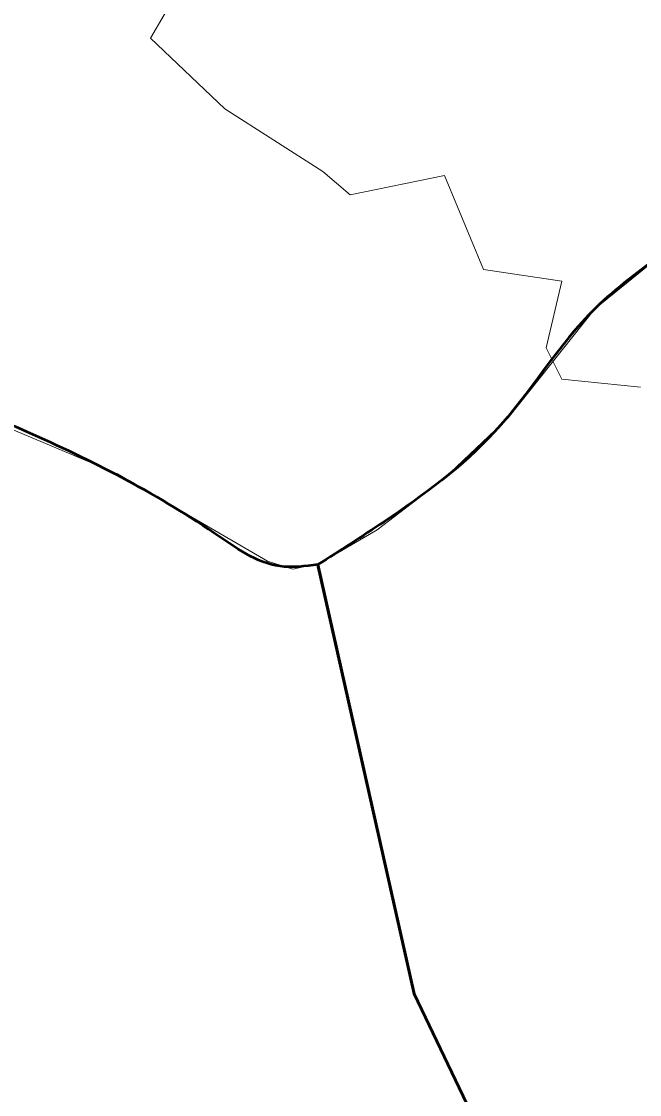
# Model space of a CAD drawing. Extents: x 553962 to 842807, y 8883888 to 9032388.
# Drawn here: x 815495 to 816019, y 9017342 to 9018252 of the extents above; entities that cross this region are included whole.
import ezdxf

# ---------------------------------------------------------------- set-up
doc = ezdxf.new("R2010")
doc.units = 0
doc.header["$LTSCALE"] = 200
doc.layers.add('1', color=7, linetype='Continuous', lineweight=13)

msp = doc.modelspace()

# ---------------------------------------------------------------- linework, layer by layer
at = {"layer": '1'}
for points in [[(816020, 9017941.8), (815953.5, 9017948.5), (815940.2, 9017975.1), (815953.5, 9018031.6), (815887.1, 9018041.6), (815853.8, 9018121.3), (815774.1, 9018104.7), (815750.9, 9018124.6), (815667.8, 9018177.8), (815604.7, 9018237.7), (815628, 9018277.5), (815544.9, 9018344), (815422, 9018440.4), (815322.3, 9018546.8), (814946, 9018656.3), (814846.3, 9018669.6), (814716.7, 9018666.3), (814573.9, 9018669.6), (814447.6, 9018659.6), (814288.2, 9018646.3), (814161.9, 9018639.7), (814025.7, 9018619.8), (813859.6, 9018603.1)], [(814968.8, 9017967.9), (815158.1, 9017974.6), (815277.7, 9017964.6), (815394, 9017938), (815490.3, 9017904.8), (815576.7, 9017868.2), (815703.8, 9017794.3), (815725.4, 9017787.6), (815748.6, 9017792.6), (815796.8, 9017820.9), (815853.3, 9017864.1), (815907.9, 9017915.7), (815981.3, 9018008.2), (816050.1, 9018063.8)]]:
    msp.add_lwpolyline(points, dxfattribs=at)
at = {"layer": '1', "lineweight": 53}
for points in [[(815981, 9017108.3), (815828.2, 9017427.4), (815746.4, 9017792.2)], [(815981, 9017108.3), (815828.2, 9017427.4), (815746.4, 9017792.2)], [(815746.6, 9017791.3), (815828.2, 9017427.4), (815981, 9017108.3)], [(815746.6, 9017791.3), (815828.2, 9017427.4), (815981, 9017108.3)]]:
    msp.add_lwpolyline(points, dxfattribs=at)
for points in [[(816677.7, 9017964.7), (816663.3, 9018000.9), (816610.5, 9018125.7), (816563.8, 9018188.2), (816381.6, 9018189), (816264.3, 9018157.7), (816143.1, 9018125.1), (816039.6, 9018055.6), (815982, 9018008.8), (815896.1, 9017903.6), (815802.7, 9017827.7), (815746.6, 9017791.3)], [(816677.7, 9017964.7), (816663.3, 9018000.9), (816610.5, 9018125.7), (816563.8, 9018188.2), (816381.6, 9018189), (816264.3, 9018157.7), (816143.1, 9018125.1), (816039.6, 9018055.6), (815982, 9018008.8), (815896.1, 9017903.6), (815802.7, 9017827.7), (815746.6, 9017791.3)], [(815746.6, 9017791.3), (815714.6, 9017789.9), (815658.7, 9017818.1), (815500, 9017903.9), (815428.8, 9017932.2), (815314.4, 9017960.7), (815244.9, 9017973.1)], [(815746.6, 9017791.3), (815714.6, 9017789.9), (815658.7, 9017818.1), (815500, 9017903.9), (815428.8, 9017932.2), (815314.4, 9017960.7), (815244.9, 9017973.1)]]:
    msp.add_spline(points, degree=3, dxfattribs=at)

doc.saveas('drawing.dxf')
